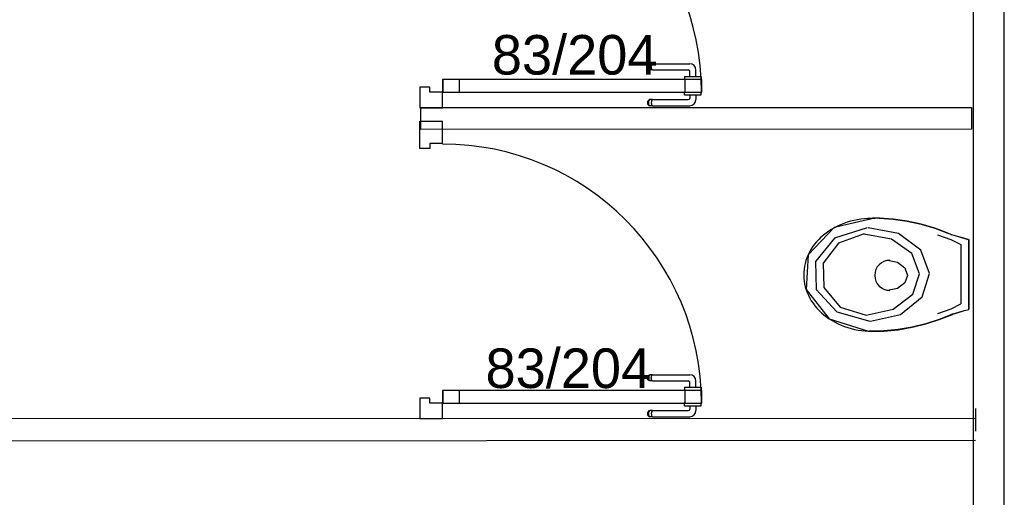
# Model space of a CAD drawing. Header units: millimetres. Extents: x -15 to 127, y -65 to 67.
# Tile 404 of 476: x 112.221 to 112.536, y 29.454 to 29.607. Entities that reach past the tile are written whole.
import ezdxf

# ---------------------------------------------------------------- set-up
doc = ezdxf.new("R2010")
doc.units = ezdxf.units.MM
doc.header["$MEASUREMENT"] = 0
doc.layers.add('Calque 5', color=7, linetype='Continuous')
doc.styles.get("Standard").update_dxf_attribs({"font": 'BKANT.TTF'})

# ---------------------------------------------------------------- blocks, each defined once
blk = doc.blocks.new('PD_31740')
at = {"layer": 'Calque 5', "color": 0}
for p, q in [((44.89557, -37.34286), (44.89557, -37.34285)), ((44.89557, -37.34384), (44.89557, -37.34286)), ((44.89557, -37.34385), (44.89557, -37.34384)), ((44.89557, -37.34385), (44.89574, -37.34385)), ((44.89574, -37.34385), (44.8962, -37.34385)), ((44.8962, -37.34385), (44.89692, -37.34385)), ((44.89692, -37.34385), (44.89781, -37.34385)), ((44.89729, -37.34385), (44.89729, -37.3449)), ((44.89781, -37.34385), (44.89875, -37.34385)), ((44.89875, -37.34385), (44.89963, -37.34385)), ((44.89926, -37.34385), (44.89926, -37.34537)), ((44.89963, -37.34385), (44.90035, -37.34385)), ((44.90035, -37.34385), (44.90082, -37.34385)), ((44.90082, -37.34385), (44.90098, -37.34385)), ((44.90098, -37.34286), (44.90098, -37.34285)), ((44.90098, -37.34384), (44.90098, -37.34286)), ((44.90098, -37.34385), (44.90098, -37.34384)), ((44.88376, -37.34604), (44.8837, -37.34638)), ((44.8837, -37.34638), (44.88376, -37.34673)), ((44.88393, -37.34574), (44.88376, -37.34604)), ((44.88376, -37.34673), (44.88393, -37.34703)), ((44.8842, -37.34552), (44.88393, -37.34574)), ((44.88393, -37.34703), (44.8842, -37.34725)), ((44.88406, -37.34604), (44.884, -37.34638)), ((44.884, -37.34638), (44.88406, -37.34673)), ((44.88421, -37.34574), (44.88406, -37.34604)), ((44.88406, -37.34673), (44.88421, -37.34703)), ((44.88453, -37.3454), (44.8842, -37.34552)), ((44.8842, -37.34725), (44.88453, -37.34737)), ((44.88445, -37.34552), (44.88421, -37.34574)), ((44.88421, -37.34703), (44.88445, -37.34725)), ((44.88475, -37.3454), (44.88453, -37.3454)), ((44.88475, -37.34737), (44.88453, -37.34737)), ((44.88536, -37.3454), (44.88475, -37.3454)), ((44.88536, -37.34737), (44.88475, -37.34737)), ((44.88496, -37.34604), (44.88493, -37.34638)), ((44.88493, -37.34638), (44.88496, -37.34673)), ((44.88505, -37.34574), (44.88496, -37.34604)), ((44.88496, -37.34673), (44.88505, -37.34703)), ((44.88519, -37.34552), (44.88505, -37.34574)), ((44.88505, -37.34703), (44.88519, -37.34725)), ((44.88536, -37.3454), (44.89679, -37.3454)), ((44.88536, -37.34737), (44.89726, -37.34737))]:
    blk.add_line(p, q, dxfattribs=at)
for centre, radius in [((44.89679, -37.3449), 0.000501), ((44.89726, -37.34537), 0.002)]:
    blk.add_arc(centre, radius, 270, 0, dxfattribs=at)
blk = doc.blocks.new('PD_31741')
at = {"layer": 'Calque 5', "color": 0}
for p, q in [((44.8837, -37.33489), (44.88376, -37.33455)), ((44.88376, -37.33523), (44.8837, -37.33489)), ((44.88376, -37.33455), (44.88393, -37.33425)), ((44.88393, -37.33425), (44.8842, -37.33402)), ((44.884, -37.33489), (44.88406, -37.33455)), ((44.88406, -37.33523), (44.884, -37.33489)), ((44.88406, -37.33455), (44.88421, -37.33425)), ((44.8842, -37.33402), (44.88453, -37.3339)), ((44.88421, -37.33425), (44.88445, -37.33402)), ((44.88475, -37.3339), (44.88453, -37.3339)), ((44.88536, -37.3339), (44.88475, -37.3339)), ((44.88493, -37.33489), (44.88496, -37.33455)), ((44.88496, -37.33523), (44.88493, -37.33489)), ((44.88496, -37.33455), (44.88505, -37.33425)), ((44.88505, -37.33425), (44.88519, -37.33402)), ((44.88536, -37.3339), (44.89726, -37.3339)), ((44.88393, -37.33553), (44.88376, -37.33523)), ((44.8842, -37.33576), (44.88393, -37.33553)), ((44.88421, -37.33553), (44.88406, -37.33523)), ((44.88453, -37.33588), (44.8842, -37.33576)), ((44.88445, -37.33576), (44.88421, -37.33553)), ((44.88475, -37.33588), (44.88453, -37.33588)), ((44.88536, -37.33588), (44.88475, -37.33588)), ((44.88505, -37.33553), (44.88496, -37.33523)), ((44.88519, -37.33576), (44.88505, -37.33553)), ((44.88536, -37.33588), (44.89679, -37.33588)), ((44.89557, -37.33794), (44.89574, -37.33794)), ((44.89557, -37.33794), (44.89557, -37.33795)), ((44.89557, -37.33795), (44.89557, -37.33893)), ((44.89574, -37.33794), (44.8962, -37.33794)), ((44.8962, -37.33794), (44.89692, -37.33794)), ((44.89692, -37.33794), (44.89781, -37.33794)), ((44.89729, -37.33794), (44.89729, -37.33638)), ((44.89781, -37.33794), (44.89875, -37.33794)), ((44.89875, -37.33794), (44.89963, -37.33794)), ((44.89926, -37.33794), (44.89926, -37.33591)), ((44.89963, -37.33794), (44.90035, -37.33794)), ((44.90035, -37.33794), (44.90082, -37.33794)), ((44.90082, -37.33794), (44.90098, -37.33794)), ((44.90098, -37.33794), (44.90098, -37.33795)), ((44.90098, -37.33795), (44.90098, -37.33893)), ((44.89557, -37.33893), (44.89557, -37.33894)), ((44.90098, -37.33893), (44.90098, -37.33894))]:
    blk.add_line(p, q, dxfattribs=at)
for centre, radius in [((44.89726, -37.33591), 0.002), ((44.89679, -37.33638), 0.000501)]:
    blk.add_arc(centre, radius, 0, 90, dxfattribs=at)
blk = doc.blocks.new('PD_31739')
at = {"layer": 'Calque 5'}
for name in ['PD_31741', 'PD_31740']:
    blk.add_blockref(name, (0, 0), dxfattribs=at)
blk = doc.blocks.new('PD_31743')
at = {"layer": 'Calque 5', "color": 0}
for p, q in [((44.8108, -37.26143), (44.8108, -37.25263)), ((44.8108, -37.25263), (44.81801, -37.25263)), ((44.81801, -37.25984), (44.81801, -37.25263))]:
    blk.add_line(p, q, dxfattribs=at)
blk.add_lwpolyline([(44.81801, -37.25984), (44.81401, -37.25984), (44.81401, -37.26143), (44.8108, -37.26143), (44.8108, -37.25984)], dxfattribs=at)
blk = doc.blocks.new('PD_31744')
at = {"layer": 'Calque 5', "color": 0}
for points in [[(44.81808, -37.33896), (44.81808, -37.34297), (44.82343, -37.34297), (44.82343, -37.33896), (44.81808, -37.33896)], [(44.89572, -37.33896), (44.89572, -37.34297), (44.90108, -37.34297), (44.90108, -37.33896), (44.89572, -37.33896)]]:
    blk.add_lwpolyline(points, dxfattribs=at)
blk = doc.blocks.new('PD_31742')
at = {"layer": 'Calque 5', "color": 0}
blk.add_line((44.8108, -37.34798), (44.81801, -37.34798), dxfattribs=at)
for points in [[(44.90112, -37.34297), (44.90112, -37.33896), (44.81801, -37.33896), (44.81801, -37.34297), (44.90112, -37.34297)], [(44.81401, -37.34297), (44.81401, -37.34138), (44.8108, -37.34138), (44.8108, -37.34798), (44.81801, -37.34798), (44.81801, -37.34297), (44.81401, -37.34297)]]:
    blk.add_lwpolyline(points, dxfattribs=at)
blk.add_arc((44.81801, -37.34297), 0.083, 0, 90, dxfattribs=at)
at = {"layer": 'Calque 5'}
for name in ['PD_31743', 'PD_31744']:
    blk.add_blockref(name, (0, 0), dxfattribs=at)
blk = doc.blocks.new('PD_31751')
at = {"layer": 'Calque 5', "color": 0}
for p, q in [((44.95814, -37.38335), (44.9558, -37.38335)), ((44.98414, -37.39183), (44.98415, -37.41088)), ((44.98672, -37.39024), (44.98673, -37.41256)), ((44.95783, -37.41955), (44.95482, -37.41956))]:
    blk.add_line(p, q, dxfattribs=at)
for points in [[(44.98667, -37.39029), (44.9823, -37.38908), (44.981, -37.38865), (44.98119, -37.3887), (44.98003, -37.38821), (44.97578, -37.38663), (44.97143, -37.38536), (44.96699, -37.38439), (44.96251, -37.38373), (44.95799, -37.38339), (44.95814, -37.3834), (44.9558, -37.3834), (44.9566, -37.38347), (44.95553, -37.38346), (44.95439, -37.38349), (44.95325, -37.38357), (44.95212, -37.3837), (44.95099, -37.38387), (44.94988, -37.3841), (44.94879, -37.38437), (44.94771, -37.38469), (44.94666, -37.38506), (44.94563, -37.38547), (44.94463, -37.38593), (44.94365, -37.38643), (44.94271, -37.38697), (44.94181, -37.38755), (44.94095, -37.38817), (44.94012, -37.38882), (44.93934, -37.38951), (44.9386, -37.39024), (44.93791, -37.39099), (44.93726, -37.39177), (44.93667, -37.39258), (44.93613, -37.39342), (44.93564, -37.39428), (44.93521, -37.39515), (44.93484, -37.39605), (44.93452, -37.39696), (44.93426, -37.39788), (44.93405, -37.39881), (44.93391, -37.39975), (44.93383, -37.40069), (44.9338, -37.40164), (44.93384, -37.40259), (44.93393, -37.40353), (44.93409, -37.40447), (44.9343, -37.4054), (44.93458, -37.40632), (44.93491, -37.40722), (44.93529, -37.40811), (44.93574, -37.40899), (44.93623, -37.40984), (44.93679, -37.41067), (44.93739, -37.41147), (44.93804, -37.41225), (44.93874, -37.413), (44.93949, -37.41372), (44.94028, -37.4144), (44.94111, -37.41505), (44.94199, -37.41566), (44.9429, -37.41623), (44.94384, -37.41676), (44.94482, -37.41725), (44.94583, -37.4177), (44.94687, -37.4181), (44.94792, -37.41846), (44.949, -37.41877), (44.9501, -37.41904), (44.95122, -37.41925), (44.95234, -37.41942), (44.95348, -37.41954), (44.95462, -37.41961), (44.95482, -37.4196), (44.95783, -37.4196), (44.958, -37.41965), (44.95953, -37.41957), (44.96404, -37.41912), (44.96851, -37.41835), (44.97291, -37.41727), (44.97723, -37.41589), (44.98145, -37.41421), (44.98101, -37.41434), (44.98535, -37.41303), (44.98668, -37.4127), (44.98673, -37.41261), (44.98672, -37.39029)], [(44.9566, -37.38343), (44.94361, -37.38641), (44.9352, -37.39514), (44.93458, -37.40629), (44.942, -37.41562), (44.95462, -37.41956)], [(44.95799, -37.38334), (44.96251, -37.38368), (44.96699, -37.38434), (44.97143, -37.38531), (44.97578, -37.38658), (44.98003, -37.38816), (44.98119, -37.38865)], [(44.95414, -37.38646), (44.94372, -37.3898), (44.93753, -37.39727), (44.9378, -37.40622), (44.94441, -37.41345), (44.95503, -37.4164)], [(44.95318, -37.38845), (44.94495, -37.39135), (44.94008, -37.39785), (44.94029, -37.40561), (44.9455, -37.4119), (44.95387, -37.41445)], [(44.95381, -37.41445), (44.9625, -37.41258), (44.96878, -37.40773), (44.97095, -37.4012), (44.96843, -37.39473), (44.9619, -37.39007), (44.95311, -37.38846)], [(44.95524, -37.4164), (44.96484, -37.41424), (44.97177, -37.40865), (44.97416, -37.40113), (44.97138, -37.39368), (44.96417, -37.38832), (44.95447, -37.38646)], [(44.98667, -37.39024), (44.9823, -37.38903), (44.981, -37.38861)], [(44.97672, -37.3887), (44.98101, -37.39019), (44.98414, -37.39183)], [(44.96068, -37.39687), (44.96389, -37.39751), (44.96625, -37.39929), (44.96711, -37.40171), (44.96625, -37.40413), (44.9639, -37.4059), (44.96068, -37.40655)], [(44.97674, -37.41396), (44.98102, -37.41246), (44.98415, -37.41082)], [(44.98101, -37.41429), (44.98535, -37.41299), (44.98668, -37.41265)], [(44.98145, -37.41416), (44.97723, -37.41584), (44.97291, -37.41723), (44.96851, -37.4183), (44.96404, -37.41907), (44.95953, -37.41952), (44.958, -37.41961)]]:
    blk.add_lwpolyline(points, dxfattribs=at)
blk.add_arc((44.96141, -37.40171), 0.00484, 90.0278, 270.0278, dxfattribs=at)
blk = doc.blocks.new('PD_31783')
at = {"layer": 'Calque 5', "color": 0}
for p, q in [((44.88393, -37.4454), (44.88376, -37.4457)), ((44.8842, -37.44518), (44.88393, -37.4454)), ((44.88421, -37.4454), (44.88406, -37.4457)), ((44.88453, -37.44506), (44.8842, -37.44518)), ((44.88445, -37.44518), (44.88421, -37.4454)), ((44.88475, -37.44506), (44.88453, -37.44506)), ((44.88536, -37.44506), (44.88475, -37.44506)), ((44.88505, -37.4454), (44.88496, -37.4457)), ((44.88519, -37.44518), (44.88505, -37.4454)), ((44.88536, -37.44506), (44.89679, -37.44506)), ((44.89557, -37.44252), (44.89557, -37.44251)), ((44.89557, -37.4435), (44.89557, -37.44252)), ((44.89557, -37.44351), (44.89557, -37.4435)), ((44.89557, -37.44351), (44.89574, -37.44351)), ((44.89574, -37.44351), (44.8962, -37.44351)), ((44.8962, -37.44351), (44.89692, -37.44351)), ((44.89692, -37.44351), (44.89781, -37.44351)), ((44.89729, -37.44351), (44.89729, -37.44456)), ((44.89781, -37.44351), (44.89875, -37.44351)), ((44.89875, -37.44351), (44.89963, -37.44351)), ((44.89926, -37.44351), (44.89926, -37.44503)), ((44.89963, -37.44351), (44.90035, -37.44351)), ((44.90035, -37.44351), (44.90082, -37.44351)), ((44.90082, -37.44351), (44.90098, -37.44351)), ((44.90098, -37.44252), (44.90098, -37.44251)), ((44.90098, -37.4435), (44.90098, -37.44252)), ((44.90098, -37.44351), (44.90098, -37.4435)), ((44.88376, -37.4457), (44.8837, -37.44604)), ((44.8837, -37.44604), (44.88376, -37.44639)), ((44.88376, -37.44639), (44.88393, -37.44669)), ((44.88393, -37.44669), (44.8842, -37.44691)), ((44.88406, -37.4457), (44.884, -37.44604)), ((44.884, -37.44604), (44.88406, -37.44639)), ((44.88406, -37.44639), (44.88421, -37.44669)), ((44.8842, -37.44691), (44.88453, -37.44703)), ((44.88421, -37.44669), (44.88445, -37.44691)), ((44.88475, -37.44703), (44.88453, -37.44703)), ((44.88536, -37.44703), (44.88475, -37.44703)), ((44.88496, -37.4457), (44.88493, -37.44604)), ((44.88493, -37.44604), (44.88496, -37.44639)), ((44.88496, -37.44639), (44.88505, -37.44669)), ((44.88505, -37.44669), (44.88519, -37.44691)), ((44.88536, -37.44703), (44.89726, -37.44703))]:
    blk.add_line(p, q, dxfattribs=at)
for centre, radius in [((44.89679, -37.44456), 0.000501), ((44.89726, -37.44503), 0.002)]:
    blk.add_arc(centre, radius, 270, 0, dxfattribs=at)
blk = doc.blocks.new('PD_31784')
at = {"layer": 'Calque 5', "color": 0}
for p, q in [((44.8837, -37.43455), (44.88376, -37.43421)), ((44.88376, -37.43489), (44.8837, -37.43455)), ((44.88376, -37.43421), (44.88393, -37.43391)), ((44.88393, -37.43519), (44.88376, -37.43489)), ((44.88393, -37.43391), (44.8842, -37.43368)), ((44.8842, -37.43542), (44.88393, -37.43519)), ((44.884, -37.43455), (44.88406, -37.43421)), ((44.88406, -37.43489), (44.884, -37.43455)), ((44.88406, -37.43421), (44.88421, -37.43391)), ((44.88421, -37.43519), (44.88406, -37.43489)), ((44.8842, -37.43368), (44.88453, -37.43356)), ((44.88453, -37.43554), (44.8842, -37.43542)), ((44.88421, -37.43391), (44.88445, -37.43368)), ((44.88445, -37.43542), (44.88421, -37.43519)), ((44.88475, -37.43356), (44.88453, -37.43356)), ((44.88475, -37.43554), (44.88453, -37.43554)), ((44.88536, -37.43356), (44.88475, -37.43356)), ((44.88536, -37.43554), (44.88475, -37.43554)), ((44.88493, -37.43455), (44.88496, -37.43421)), ((44.88496, -37.43489), (44.88493, -37.43455)), ((44.88496, -37.43421), (44.88505, -37.43391)), ((44.88505, -37.43519), (44.88496, -37.43489)), ((44.88505, -37.43391), (44.88519, -37.43368)), ((44.88519, -37.43542), (44.88505, -37.43519)), ((44.88536, -37.43356), (44.89726, -37.43356)), ((44.88536, -37.43554), (44.89679, -37.43554)), ((44.89926, -37.4376), (44.89926, -37.43557)), ((44.89557, -37.4376), (44.89574, -37.4376)), ((44.89557, -37.4376), (44.89557, -37.43761)), ((44.89557, -37.43761), (44.89557, -37.43859)), ((44.89557, -37.43859), (44.89557, -37.4386)), ((44.89574, -37.4376), (44.8962, -37.4376)), ((44.8962, -37.4376), (44.89692, -37.4376)), ((44.89692, -37.4376), (44.89781, -37.4376)), ((44.89729, -37.4376), (44.89729, -37.43604)), ((44.89781, -37.4376), (44.89875, -37.4376)), ((44.89875, -37.4376), (44.89963, -37.4376)), ((44.89963, -37.4376), (44.90035, -37.4376)), ((44.90035, -37.4376), (44.90082, -37.4376)), ((44.90082, -37.4376), (44.90098, -37.4376)), ((44.90098, -37.4376), (44.90098, -37.43761)), ((44.90098, -37.43761), (44.90098, -37.43859)), ((44.90098, -37.43859), (44.90098, -37.4386))]:
    blk.add_line(p, q, dxfattribs=at)
for centre, radius in [((44.89679, -37.43604), 0.000501), ((44.89726, -37.43557), 0.002)]:
    blk.add_arc(centre, radius, 0, 90, dxfattribs=at)
blk = doc.blocks.new('PD_31782')
at = {"layer": 'Calque 5'}
for name in ['PD_31784', 'PD_31783']:
    blk.add_blockref(name, (0, 0), dxfattribs=at)
blk = doc.blocks.new('PD_31786')
at = {"layer": 'Calque 5', "color": 0}
for p, q in [((44.8108, -37.36109), (44.8108, -37.35229)), ((44.8108, -37.35229), (44.81801, -37.35229)), ((44.81801, -37.3595), (44.81801, -37.35229))]:
    blk.add_line(p, q, dxfattribs=at)
blk.add_lwpolyline([(44.81801, -37.3595), (44.81401, -37.3595), (44.81401, -37.36109), (44.8108, -37.36109), (44.8108, -37.3595)], dxfattribs=at)
blk = doc.blocks.new('PD_31787')
at = {"layer": 'Calque 5', "color": 0}
for points in [[(44.81808, -37.43862), (44.81808, -37.44263), (44.82343, -37.44263), (44.82343, -37.43862), (44.81808, -37.43862)], [(44.89572, -37.43862), (44.89572, -37.44263), (44.90108, -37.44263), (44.90108, -37.43862), (44.89572, -37.43862)]]:
    blk.add_lwpolyline(points, dxfattribs=at)
blk = doc.blocks.new('PD_31785')
at = {"layer": 'Calque 5', "color": 0}
blk.add_line((44.8108, -37.44764), (44.81801, -37.44764), dxfattribs=at)
for points in [[(44.90112, -37.44263), (44.90112, -37.43862), (44.81801, -37.43862), (44.81801, -37.44263), (44.90112, -37.44263)], [(44.81401, -37.44263), (44.81401, -37.44104), (44.8108, -37.44104), (44.8108, -37.44764), (44.81801, -37.44764), (44.81801, -37.44263), (44.81401, -37.44263)]]:
    blk.add_lwpolyline(points, dxfattribs=at)
blk.add_arc((44.81801, -37.44263), 0.083, 0, 90, dxfattribs=at)
at = {"layer": 'Calque 5'}
for name in ['PD_31786', 'PD_31787']:
    blk.add_blockref(name, (0, 0), dxfattribs=at)
blk = doc.blocks.new('PD_33086')
at = {"layer": 'Calque 5', "color": 0}
for p, q in [((44.89557, -37.34286), (44.89557, -37.34285)), ((44.89557, -37.34384), (44.89557, -37.34286)), ((44.89557, -37.34385), (44.89557, -37.34384)), ((44.89557, -37.34385), (44.89574, -37.34385)), ((44.89574, -37.34385), (44.8962, -37.34385)), ((44.8962, -37.34385), (44.89692, -37.34385)), ((44.89692, -37.34385), (44.89781, -37.34385)), ((44.89729, -37.34385), (44.89729, -37.3449)), ((44.89781, -37.34385), (44.89875, -37.34385)), ((44.89875, -37.34385), (44.89963, -37.34385)), ((44.89926, -37.34385), (44.89926, -37.34537)), ((44.89963, -37.34385), (44.90035, -37.34385)), ((44.90035, -37.34385), (44.90082, -37.34385)), ((44.90082, -37.34385), (44.90098, -37.34385)), ((44.90098, -37.34286), (44.90098, -37.34285)), ((44.90098, -37.34384), (44.90098, -37.34286)), ((44.90098, -37.34385), (44.90098, -37.34384)), ((44.88376, -37.34604), (44.8837, -37.34638)), ((44.8837, -37.34638), (44.88376, -37.34673)), ((44.88393, -37.34574), (44.88376, -37.34604)), ((44.88376, -37.34673), (44.88393, -37.34703)), ((44.8842, -37.34552), (44.88393, -37.34574)), ((44.88393, -37.34703), (44.8842, -37.34725)), ((44.88406, -37.34604), (44.884, -37.34638)), ((44.884, -37.34638), (44.88406, -37.34673)), ((44.88421, -37.34574), (44.88406, -37.34604)), ((44.88406, -37.34673), (44.88421, -37.34703)), ((44.88453, -37.3454), (44.8842, -37.34552)), ((44.8842, -37.34725), (44.88453, -37.34737)), ((44.88445, -37.34552), (44.88421, -37.34574)), ((44.88421, -37.34703), (44.88445, -37.34725)), ((44.88475, -37.3454), (44.88453, -37.3454)), ((44.88475, -37.34737), (44.88453, -37.34737)), ((44.88536, -37.3454), (44.88475, -37.3454)), ((44.88536, -37.34737), (44.88475, -37.34737)), ((44.88496, -37.34604), (44.88493, -37.34638)), ((44.88493, -37.34638), (44.88496, -37.34673)), ((44.88505, -37.34574), (44.88496, -37.34604)), ((44.88496, -37.34673), (44.88505, -37.34703)), ((44.88519, -37.34552), (44.88505, -37.34574)), ((44.88505, -37.34703), (44.88519, -37.34725)), ((44.88536, -37.3454), (44.89679, -37.3454)), ((44.88536, -37.34737), (44.89726, -37.34737))]:
    blk.add_line(p, q, dxfattribs=at)
for centre, radius in [((44.89679, -37.3449), 0.000501), ((44.89726, -37.34537), 0.002)]:
    blk.add_arc(centre, radius, 270, 0, dxfattribs=at)
blk = doc.blocks.new('PD_33087')
at = {"layer": 'Calque 5', "color": 0}
for p, q in [((44.8837, -37.33489), (44.88376, -37.33455)), ((44.88376, -37.33523), (44.8837, -37.33489)), ((44.88376, -37.33455), (44.88393, -37.33425)), ((44.88393, -37.33425), (44.8842, -37.33402)), ((44.884, -37.33489), (44.88406, -37.33455)), ((44.88406, -37.33523), (44.884, -37.33489)), ((44.88406, -37.33455), (44.88421, -37.33425)), ((44.8842, -37.33402), (44.88453, -37.3339)), ((44.88421, -37.33425), (44.88445, -37.33402)), ((44.88475, -37.3339), (44.88453, -37.3339)), ((44.88536, -37.3339), (44.88475, -37.3339)), ((44.88493, -37.33489), (44.88496, -37.33455)), ((44.88496, -37.33523), (44.88493, -37.33489)), ((44.88496, -37.33455), (44.88505, -37.33425)), ((44.88505, -37.33425), (44.88519, -37.33402)), ((44.88536, -37.3339), (44.89726, -37.3339)), ((44.88393, -37.33553), (44.88376, -37.33523)), ((44.8842, -37.33576), (44.88393, -37.33553)), ((44.88421, -37.33553), (44.88406, -37.33523)), ((44.88453, -37.33588), (44.8842, -37.33576)), ((44.88445, -37.33576), (44.88421, -37.33553)), ((44.88475, -37.33588), (44.88453, -37.33588)), ((44.88536, -37.33588), (44.88475, -37.33588)), ((44.88505, -37.33553), (44.88496, -37.33523)), ((44.88519, -37.33576), (44.88505, -37.33553)), ((44.88536, -37.33588), (44.89679, -37.33588)), ((44.89557, -37.33794), (44.89574, -37.33794)), ((44.89557, -37.33794), (44.89557, -37.33795)), ((44.89557, -37.33795), (44.89557, -37.33893)), ((44.89574, -37.33794), (44.8962, -37.33794)), ((44.8962, -37.33794), (44.89692, -37.33794)), ((44.89692, -37.33794), (44.89781, -37.33794)), ((44.89729, -37.33794), (44.89729, -37.33638)), ((44.89781, -37.33794), (44.89875, -37.33794)), ((44.89875, -37.33794), (44.89963, -37.33794)), ((44.89926, -37.33794), (44.89926, -37.33591)), ((44.89963, -37.33794), (44.90035, -37.33794)), ((44.90035, -37.33794), (44.90082, -37.33794)), ((44.90082, -37.33794), (44.90098, -37.33794)), ((44.90098, -37.33794), (44.90098, -37.33795)), ((44.90098, -37.33795), (44.90098, -37.33893)), ((44.89557, -37.33893), (44.89557, -37.33894)), ((44.90098, -37.33893), (44.90098, -37.33894))]:
    blk.add_line(p, q, dxfattribs=at)
for centre, radius in [((44.89726, -37.33591), 0.002), ((44.89679, -37.33638), 0.000501)]:
    blk.add_arc(centre, radius, 0, 90, dxfattribs=at)
blk = doc.blocks.new('PD_33085')
at = {"layer": 'Calque 5'}
for name in ['PD_33087', 'PD_33086']:
    blk.add_blockref(name, (0, 0), dxfattribs=at)
blk = doc.blocks.new('PD_33089')
at = {"layer": 'Calque 5', "color": 0}
for p, q in [((44.8108, -37.26143), (44.8108, -37.25263)), ((44.8108, -37.25263), (44.81801, -37.25263)), ((44.81801, -37.25984), (44.81801, -37.25263))]:
    blk.add_line(p, q, dxfattribs=at)
blk.add_lwpolyline([(44.81801, -37.25984), (44.81401, -37.25984), (44.81401, -37.26143), (44.8108, -37.26143), (44.8108, -37.25984)], dxfattribs=at)
blk = doc.blocks.new('PD_33090')
at = {"layer": 'Calque 5', "color": 0}
for points in [[(44.81808, -37.33896), (44.81808, -37.34297), (44.82343, -37.34297), (44.82343, -37.33896), (44.81808, -37.33896)], [(44.89572, -37.33896), (44.89572, -37.34297), (44.90108, -37.34297), (44.90108, -37.33896), (44.89572, -37.33896)]]:
    blk.add_lwpolyline(points, dxfattribs=at)
blk = doc.blocks.new('PD_33088')
at = {"layer": 'Calque 5', "color": 0}
blk.add_line((44.8108, -37.34798), (44.81801, -37.34798), dxfattribs=at)
for points in [[(44.90112, -37.34297), (44.90112, -37.33896), (44.81801, -37.33896), (44.81801, -37.34297), (44.90112, -37.34297)], [(44.81401, -37.34297), (44.81401, -37.34138), (44.8108, -37.34138), (44.8108, -37.34798), (44.81801, -37.34798), (44.81801, -37.34297), (44.81401, -37.34297)]]:
    blk.add_lwpolyline(points, dxfattribs=at)
blk.add_arc((44.81801, -37.34297), 0.083, 0, 90, dxfattribs=at)
at = {"layer": 'Calque 5'}
for name in ['PD_33089', 'PD_33090']:
    blk.add_blockref(name, (0, 0), dxfattribs=at)
blk = doc.blocks.new('PD_33097')
at = {"layer": 'Calque 5', "color": 0}
for p, q in [((44.95814, -37.38335), (44.9558, -37.38335)), ((44.98414, -37.39183), (44.98415, -37.41088)), ((44.98672, -37.39024), (44.98673, -37.41256)), ((44.95783, -37.41955), (44.95482, -37.41956))]:
    blk.add_line(p, q, dxfattribs=at)
for points in [[(44.98667, -37.39029), (44.9823, -37.38908), (44.981, -37.38865), (44.98119, -37.3887), (44.98003, -37.38821), (44.97578, -37.38663), (44.97143, -37.38536), (44.96699, -37.38439), (44.96251, -37.38373), (44.95799, -37.38339), (44.95814, -37.3834), (44.9558, -37.3834), (44.9566, -37.38347), (44.95553, -37.38346), (44.95439, -37.38349), (44.95325, -37.38357), (44.95212, -37.3837), (44.95099, -37.38387), (44.94988, -37.3841), (44.94879, -37.38437), (44.94771, -37.38469), (44.94666, -37.38506), (44.94563, -37.38547), (44.94463, -37.38593), (44.94365, -37.38643), (44.94271, -37.38697), (44.94181, -37.38755), (44.94095, -37.38817), (44.94012, -37.38882), (44.93934, -37.38951), (44.9386, -37.39024), (44.93791, -37.39099), (44.93726, -37.39177), (44.93667, -37.39258), (44.93613, -37.39342), (44.93564, -37.39428), (44.93521, -37.39515), (44.93484, -37.39605), (44.93452, -37.39696), (44.93426, -37.39788), (44.93405, -37.39881), (44.93391, -37.39975), (44.93383, -37.40069), (44.9338, -37.40164), (44.93384, -37.40259), (44.93393, -37.40353), (44.93409, -37.40447), (44.9343, -37.4054), (44.93458, -37.40632), (44.93491, -37.40722), (44.93529, -37.40811), (44.93574, -37.40899), (44.93623, -37.40984), (44.93679, -37.41067), (44.93739, -37.41147), (44.93804, -37.41225), (44.93874, -37.413), (44.93949, -37.41372), (44.94028, -37.4144), (44.94111, -37.41505), (44.94199, -37.41566), (44.9429, -37.41623), (44.94384, -37.41676), (44.94482, -37.41725), (44.94583, -37.4177), (44.94687, -37.4181), (44.94792, -37.41846), (44.949, -37.41877), (44.9501, -37.41904), (44.95122, -37.41925), (44.95234, -37.41942), (44.95348, -37.41954), (44.95462, -37.41961), (44.95482, -37.4196), (44.95783, -37.4196), (44.958, -37.41965), (44.95953, -37.41957), (44.96404, -37.41912), (44.96851, -37.41835), (44.97291, -37.41727), (44.97723, -37.41589), (44.98145, -37.41421), (44.98101, -37.41434), (44.98535, -37.41303), (44.98668, -37.4127), (44.98673, -37.41261), (44.98672, -37.39029)], [(44.9566, -37.38343), (44.94361, -37.38641), (44.9352, -37.39514), (44.93458, -37.40629), (44.942, -37.41562), (44.95462, -37.41956)], [(44.95799, -37.38334), (44.96251, -37.38368), (44.96699, -37.38434), (44.97143, -37.38531), (44.97578, -37.38658), (44.98003, -37.38816), (44.98119, -37.38865)], [(44.95414, -37.38646), (44.94372, -37.3898), (44.93753, -37.39727), (44.9378, -37.40622), (44.94441, -37.41345), (44.95503, -37.4164)], [(44.95318, -37.38845), (44.94495, -37.39135), (44.94008, -37.39785), (44.94029, -37.40561), (44.9455, -37.4119), (44.95387, -37.41445)], [(44.95381, -37.41445), (44.9625, -37.41258), (44.96878, -37.40773), (44.97095, -37.4012), (44.96843, -37.39473), (44.9619, -37.39007), (44.95311, -37.38846)], [(44.95524, -37.4164), (44.96484, -37.41424), (44.97177, -37.40865), (44.97416, -37.40113), (44.97138, -37.39368), (44.96417, -37.38832), (44.95447, -37.38646)], [(44.98667, -37.39024), (44.9823, -37.38903), (44.981, -37.38861)], [(44.97672, -37.3887), (44.98101, -37.39019), (44.98414, -37.39183)], [(44.96068, -37.39687), (44.96389, -37.39751), (44.96625, -37.39929), (44.96711, -37.40171), (44.96625, -37.40413), (44.9639, -37.4059), (44.96068, -37.40655)], [(44.97674, -37.41396), (44.98102, -37.41246), (44.98415, -37.41082)], [(44.98101, -37.41429), (44.98535, -37.41299), (44.98668, -37.41265)], [(44.98145, -37.41416), (44.97723, -37.41584), (44.97291, -37.41723), (44.96851, -37.4183), (44.96404, -37.41907), (44.95953, -37.41952), (44.958, -37.41961)]]:
    blk.add_lwpolyline(points, dxfattribs=at)
blk.add_arc((44.96141, -37.40171), 0.00484, 90.0278, 270.0278, dxfattribs=at)
blk = doc.blocks.new('PD_33129')
at = {"layer": 'Calque 5', "color": 0}
for p, q in [((44.88393, -37.4454), (44.88376, -37.4457)), ((44.8842, -37.44518), (44.88393, -37.4454)), ((44.88421, -37.4454), (44.88406, -37.4457)), ((44.88453, -37.44506), (44.8842, -37.44518)), ((44.88445, -37.44518), (44.88421, -37.4454)), ((44.88475, -37.44506), (44.88453, -37.44506)), ((44.88536, -37.44506), (44.88475, -37.44506)), ((44.88505, -37.4454), (44.88496, -37.4457)), ((44.88519, -37.44518), (44.88505, -37.4454)), ((44.88536, -37.44506), (44.89679, -37.44506)), ((44.89557, -37.44252), (44.89557, -37.44251)), ((44.89557, -37.4435), (44.89557, -37.44252)), ((44.89557, -37.44351), (44.89557, -37.4435)), ((44.89557, -37.44351), (44.89574, -37.44351)), ((44.89574, -37.44351), (44.8962, -37.44351)), ((44.8962, -37.44351), (44.89692, -37.44351)), ((44.89692, -37.44351), (44.89781, -37.44351)), ((44.89729, -37.44351), (44.89729, -37.44456)), ((44.89781, -37.44351), (44.89875, -37.44351)), ((44.89875, -37.44351), (44.89963, -37.44351)), ((44.89926, -37.44351), (44.89926, -37.44503)), ((44.89963, -37.44351), (44.90035, -37.44351)), ((44.90035, -37.44351), (44.90082, -37.44351)), ((44.90082, -37.44351), (44.90098, -37.44351)), ((44.90098, -37.44252), (44.90098, -37.44251)), ((44.90098, -37.4435), (44.90098, -37.44252)), ((44.90098, -37.44351), (44.90098, -37.4435)), ((44.88376, -37.4457), (44.8837, -37.44604)), ((44.8837, -37.44604), (44.88376, -37.44639)), ((44.88376, -37.44639), (44.88393, -37.44669)), ((44.88393, -37.44669), (44.8842, -37.44691)), ((44.88406, -37.4457), (44.884, -37.44604)), ((44.884, -37.44604), (44.88406, -37.44639)), ((44.88406, -37.44639), (44.88421, -37.44669)), ((44.8842, -37.44691), (44.88453, -37.44703)), ((44.88421, -37.44669), (44.88445, -37.44691)), ((44.88475, -37.44703), (44.88453, -37.44703)), ((44.88536, -37.44703), (44.88475, -37.44703)), ((44.88496, -37.4457), (44.88493, -37.44604)), ((44.88493, -37.44604), (44.88496, -37.44639)), ((44.88496, -37.44639), (44.88505, -37.44669)), ((44.88505, -37.44669), (44.88519, -37.44691)), ((44.88536, -37.44703), (44.89726, -37.44703))]:
    blk.add_line(p, q, dxfattribs=at)
for centre, radius in [((44.89679, -37.44456), 0.000501), ((44.89726, -37.44503), 0.002)]:
    blk.add_arc(centre, radius, 270, 0, dxfattribs=at)
blk = doc.blocks.new('PD_33130')
at = {"layer": 'Calque 5', "color": 0}
for p, q in [((44.8837, -37.43455), (44.88376, -37.43421)), ((44.88376, -37.43489), (44.8837, -37.43455)), ((44.88376, -37.43421), (44.88393, -37.43391)), ((44.88393, -37.43519), (44.88376, -37.43489)), ((44.88393, -37.43391), (44.8842, -37.43368)), ((44.8842, -37.43542), (44.88393, -37.43519)), ((44.884, -37.43455), (44.88406, -37.43421)), ((44.88406, -37.43489), (44.884, -37.43455)), ((44.88406, -37.43421), (44.88421, -37.43391)), ((44.88421, -37.43519), (44.88406, -37.43489)), ((44.8842, -37.43368), (44.88453, -37.43356)), ((44.88453, -37.43554), (44.8842, -37.43542)), ((44.88421, -37.43391), (44.88445, -37.43368)), ((44.88445, -37.43542), (44.88421, -37.43519)), ((44.88475, -37.43356), (44.88453, -37.43356)), ((44.88475, -37.43554), (44.88453, -37.43554)), ((44.88536, -37.43356), (44.88475, -37.43356)), ((44.88536, -37.43554), (44.88475, -37.43554)), ((44.88493, -37.43455), (44.88496, -37.43421)), ((44.88496, -37.43489), (44.88493, -37.43455)), ((44.88496, -37.43421), (44.88505, -37.43391)), ((44.88505, -37.43519), (44.88496, -37.43489)), ((44.88505, -37.43391), (44.88519, -37.43368)), ((44.88519, -37.43542), (44.88505, -37.43519)), ((44.88536, -37.43356), (44.89726, -37.43356)), ((44.88536, -37.43554), (44.89679, -37.43554)), ((44.89926, -37.4376), (44.89926, -37.43557)), ((44.89557, -37.4376), (44.89574, -37.4376)), ((44.89557, -37.4376), (44.89557, -37.43761)), ((44.89557, -37.43761), (44.89557, -37.43859)), ((44.89557, -37.43859), (44.89557, -37.4386)), ((44.89574, -37.4376), (44.8962, -37.4376)), ((44.8962, -37.4376), (44.89692, -37.4376)), ((44.89692, -37.4376), (44.89781, -37.4376)), ((44.89729, -37.4376), (44.89729, -37.43604)), ((44.89781, -37.4376), (44.89875, -37.4376)), ((44.89875, -37.4376), (44.89963, -37.4376)), ((44.89963, -37.4376), (44.90035, -37.4376)), ((44.90035, -37.4376), (44.90082, -37.4376)), ((44.90082, -37.4376), (44.90098, -37.4376)), ((44.90098, -37.4376), (44.90098, -37.43761)), ((44.90098, -37.43761), (44.90098, -37.43859)), ((44.90098, -37.43859), (44.90098, -37.4386))]:
    blk.add_line(p, q, dxfattribs=at)
for centre, radius in [((44.89679, -37.43604), 0.000501), ((44.89726, -37.43557), 0.002)]:
    blk.add_arc(centre, radius, 0, 90, dxfattribs=at)
blk = doc.blocks.new('PD_33128')
at = {"layer": 'Calque 5'}
for name in ['PD_33130', 'PD_33129']:
    blk.add_blockref(name, (0, 0), dxfattribs=at)
blk = doc.blocks.new('PD_33132')
at = {"layer": 'Calque 5', "color": 0}
for p, q in [((44.8108, -37.36109), (44.8108, -37.35229)), ((44.8108, -37.35229), (44.81801, -37.35229)), ((44.81801, -37.3595), (44.81801, -37.35229))]:
    blk.add_line(p, q, dxfattribs=at)
blk.add_lwpolyline([(44.81801, -37.3595), (44.81401, -37.3595), (44.81401, -37.36109), (44.8108, -37.36109), (44.8108, -37.3595)], dxfattribs=at)
blk = doc.blocks.new('PD_33133')
at = {"layer": 'Calque 5', "color": 0}
for points in [[(44.81808, -37.43862), (44.81808, -37.44263), (44.82343, -37.44263), (44.82343, -37.43862), (44.81808, -37.43862)], [(44.89572, -37.43862), (44.89572, -37.44263), (44.90108, -37.44263), (44.90108, -37.43862), (44.89572, -37.43862)]]:
    blk.add_lwpolyline(points, dxfattribs=at)
blk = doc.blocks.new('PD_33131')
at = {"layer": 'Calque 5', "color": 0}
blk.add_line((44.8108, -37.44764), (44.81801, -37.44764), dxfattribs=at)
for points in [[(44.90112, -37.44263), (44.90112, -37.43862), (44.81801, -37.43862), (44.81801, -37.44263), (44.90112, -37.44263)], [(44.81401, -37.44263), (44.81401, -37.44104), (44.8108, -37.44104), (44.8108, -37.44764), (44.81801, -37.44764), (44.81801, -37.44263), (44.81401, -37.44263)]]:
    blk.add_lwpolyline(points, dxfattribs=at)
blk.add_arc((44.81801, -37.44263), 0.083, 0, 90, dxfattribs=at)
at = {"layer": 'Calque 5'}
for name in ['PD_33132', 'PD_33133']:
    blk.add_blockref(name, (0, 0), dxfattribs=at)

msp = doc.modelspace()

# ---------------------------------------------------------------- linework, layer by layer
at = {"layer": 'Calque 5', "color": 0}
for p, q in [((112.52722, 29.48235), (112.52722, 29.47509)), ((112.52722, 29.48235), (112.52722, 29.47509)), ((112.17021, 29.47922), (112.52722, 29.47935)), ((112.17021, 29.47922), (112.52722, 29.47935)), ((112.52722, 29.47209), (112.1702, 29.47195)), ((112.52722, 29.47209), (112.1702, 29.47195))]:
    msp.add_line(p, q, dxfattribs=at)
for points in [[(112.52646, 29.22978), (112.53646, 29.22978), (112.53646, 29.85343), (112.52646, 29.85343), (112.52646, 29.22978)], [(112.52646, 29.22978), (112.53646, 29.22978), (112.53646, 29.85343), (112.52646, 29.85343), (112.52646, 29.22978)], [(112.52599, 29.57188), (112.3494, 29.57181), (112.3494, 29.57881), (112.52599, 29.57888), (112.52599, 29.57188)], [(112.52599, 29.57188), (112.3494, 29.57181), (112.3494, 29.57881), (112.52599, 29.57888), (112.52599, 29.57188)]]:
    msp.add_lwpolyline(points, dxfattribs=at)
msp.add_point((112.52508, 29.52538), dxfattribs=at)
msp.add_point((112.52508, 29.52538), dxfattribs=at)

# ---------------------------------------------------------------- block references
at = {"layer": 'Calque 5'}
for name in ['PD_31742', 'PD_33088', 'PD_31739', 'PD_33085', 'PD_31785', 'PD_33131', 'PD_31751', 'PD_33097', 'PD_31782', 'PD_33128']:
    msp.add_blockref(name, (67.53836, 66.92678), dxfattribs=at)

# ---------------------------------------------------------------- texts
at = {"layer": 'Calque 5', "color": 0, "char_height": 0.012678, "width": 0.0529167, "attachment_point": 1}
for insert in [(112.3722, 29.60209), (112.3722, 29.60209), (112.37017, 29.50164), (112.37017, 29.50164)]:
    msp.add_mtext('{\\fArial|b0|i0|c0|p34;\\W0.98;83/204}', dxfattribs=dict(at, insert=insert))

doc.saveas('drawing.dxf')
